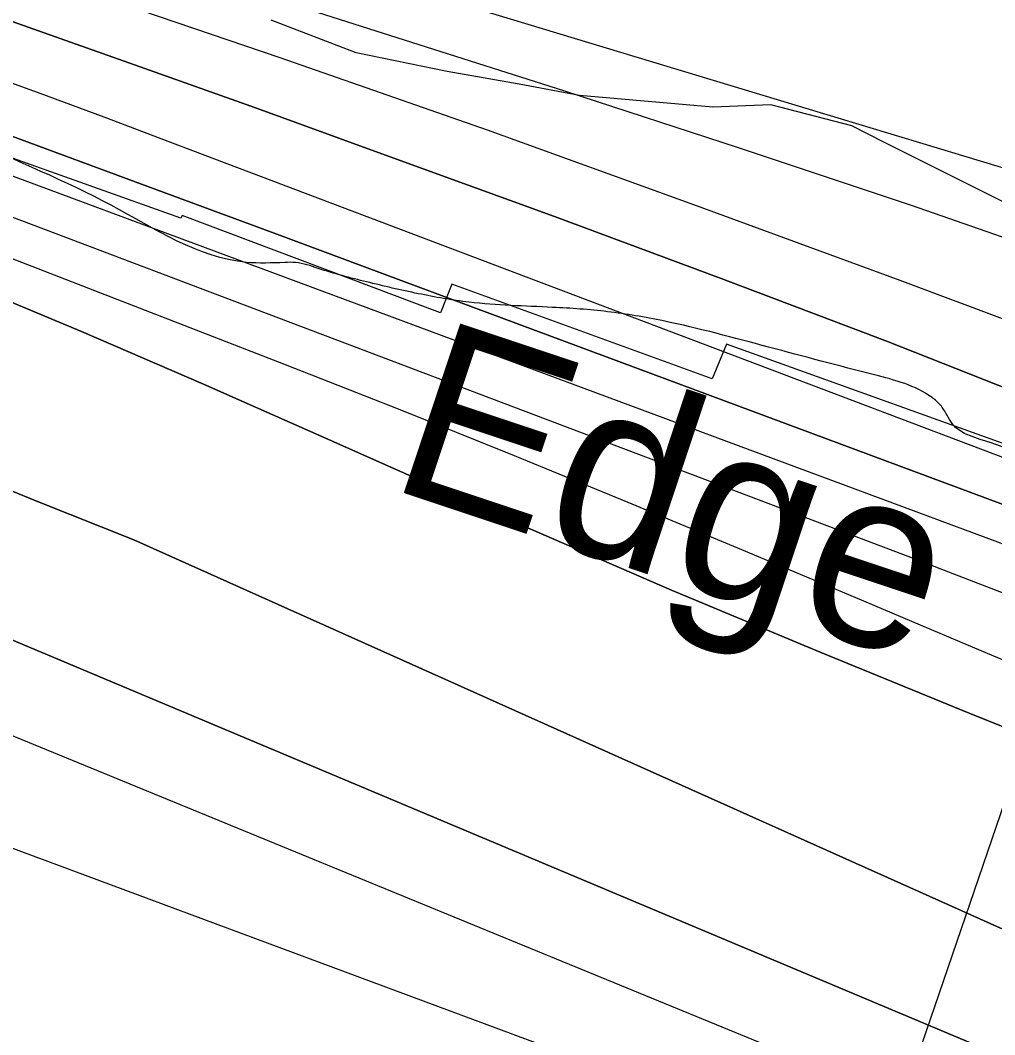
# Model space of a CAD drawing. Extents: x 3329297 to 3367176, y 649250 to 674653.
# Drawn here: x 3336152.5 to 3336605.3, y 670738.5 to 671209.9 of the extents above; entities that cross this region are included whole.
import ezdxf

# ---------------------------------------------------------------- set-up
doc = ezdxf.new("R2010")
doc.units = 0
for name, color, linetype in [('V-RIVR-EDGE', 7, 'Continuous'), ('V-RIVR-IDEN', 7, 'Continuous'), ('V-RIVR-RANG', 7, 'Continuous'), ('V-RRAP-RVMT', 7, 'Continuous'), ('V-SITE-VEGE', 7, 'Continuous'), ('V-TOPO-DPTH', 7, 'Continuous'), ('V-TOPO-MAJR', 7, 'Continuous'), ('V-TOPO-MINR', 7, 'Continuous'), ('V-TOPO-WATR', 7, 'Continuous')]:
    doc.layers.add(name, color=color, linetype=linetype)

msp = doc.modelspace()

# ---------------------------------------------------------------- linework, layer by layer
at = {"layer": 'V-RIVR-EDGE'}
msp.add_spline([(3339166.35, 669632.45), (3339148.52, 669636.37), (3339138.83, 669636.78), (3339122.94, 669641.48), (3339105.12, 669646.95), (3339096.99, 669652.01), (3339093.12, 669656.29), (3339089.26, 669664.44), (3339086.56, 669669.1), (3339078.82, 669674.94), (3339053.64, 669688.18), (3339028.47, 669702.21), (3339020.72, 669706.49), (3339018, 669704.17), (3339012.57, 669704.57), (3339008.7, 669708.07), (3339008.32, 669710.4), (3339007.94, 669713.12), (3339007.56, 669715.06), (3338988.58, 669723.63), (3338974.64, 669732.59), (3338973.09, 669734.53), (3338972.71, 669738.02), (3338974.27, 669740.35), (3338974.28, 669743.84), (3338966.94, 669753.94), (3338965.01, 669758.6), (3338963.85, 669760.54), (3338956.49, 669764.43), (3338944.87, 669769.5), (3338928.21, 669778.08), (3338920.86, 669785.07), (3338906.56, 669803.34), (3338897.28, 669814.22), (3338888, 669824.71), (3338880.26, 669833.26), (3338874.07, 669838.71), (3338867.87, 669840.27), (3338862.06, 669843), (3338858.57, 669843.01), (3338858.58, 669844.95), (3338858.24, 669867.83), (3338860.58, 669870.93), (3338861.75, 669873.25), (3338861.76, 669876.35), (3338860.21, 669879.46), (3338854.02, 669882.58), (3338849.02, 669903.14), (3338843.63, 669917.51), (3338832.81, 669931.11), (3338822.75, 669940.83), (3338804.56, 669955.22), (3338800.68, 669956.78), (3338796.03, 669956.79), (3338788.66, 669955.26), (3338782.44, 669952.17), (3338775.47, 669955.68), (3338770.44, 669960.35), (3338765.41, 669965.01), (3338754.18, 669972.41), (3338742.57, 669981.36), (3338728.24, 669988.76), (3338714.68, 669995), (3338701.13, 670003.56), (3338693.4, 670012.11), (3338687.99, 670020.27), (3338682.59, 670033.47), (3338677.18, 670040.46), (3338665.17, 670046.31), (3338655.1, 670048.66), (3338655.48, 670045.95), (3338653.54, 670045.56), (3338643.46, 670046.36), (3338635.32, 670050.26), (3338633, 670052.98), (3338626.41, 670055.33), (3338615.17, 670057.29), (3338608.97, 670058.08), (3338601.61, 670062.76), (3338592.32, 670069.37), (3338582.25, 670071.72), (3338574.11, 670074.46), (3338568.3, 670078.74), (3338562.5, 670084.57), (3338561.34, 670087.67), (3338554.75, 670088.85), (3338551.26, 670089.25), (3338548.94, 670091.97), (3338544.31, 670098.58), (3338517.19, 670108.73), (3338513.32, 670111.84), (3338511.39, 670115.72), (3338497.82, 670118.86), (3338480, 670125.88), (3338471.48, 670130.17), (3338466.45, 670134.83), (3338451.73, 670140.3), (3338441.26, 670142.65), (3338438.16, 670142.27), (3338431.18, 670145.39), (3338420.34, 670150.07), (3338407.93, 670152.43), (3338393.21, 670156.73), (3338378.49, 670165.69), (3338345.2, 670189.43), (3338316.55, 670206.56), (3338280.93, 670231.47), (3338237.55, 670254.45), (3338210.45, 670270.81), (3338182.57, 670289.88), (3338148.9, 670317.5), (3338126.07, 670336.94), (3338116.01, 670348.22), (3338106.73, 670356.77), (3338093.56, 670363.78), (3338076.9, 670368.87), (3338057.53, 670376.28), (3338042.81, 670383.3), (3338026.54, 670392.65), (3338007.18, 670402.39), (3337994, 670405.52), (3337971.52, 670413.34), (3337948.66, 670420.76), (3337916.51, 670434.03), (3337912.65, 670440.63), (3337911.11, 670448.78), (3337908.8, 670453.82), (3337904.54, 670455.77), (3337890.98, 670459.68), (3337883.62, 670464.74), (3337879.36, 670466.69), (3337872.38, 670467.1), (3337862.68, 670467.12), (3337849.88, 670465.99), (3337839.8, 670463.69), (3337826.22, 670462.56), (3337810.72, 670465.7), (3337802.19, 670469.21), (3337788.25, 670478.16), (3337779.73, 670480.51), (3337774.3, 670481.69), (3337768.89, 670486.74), (3337764.63, 670490.63), (3337755.72, 670494.92), (3337749.13, 670496.88), (3337745.26, 670497.27), (3337740.6, 670495.35), (3337738.66, 670496.13), (3337735.18, 670499.24), (3337729.76, 670503.52), (3337724.73, 670508.18), (3337720.08, 670512.07), (3337706.13, 670514.43), (3337677.86, 670531.18), (3337643.77, 670545.22), (3337600.78, 670567.05), (3337560.1, 670585.37), (3337510.14, 670611.87), (3337463.28, 670636.42), (3337442.36, 670644.22), (3337416.78, 670652.43), (3337405.55, 670657.5), (3337401.68, 670661.39), (3337400.13, 670663.33), (3337395.49, 670665.67), (3337388.89, 670666.07), (3337376.88, 670670.76), (3337362.94, 670677.77), (3337340.87, 670690.62), (3337309.5, 670706.99), (3337291.29, 670714.79), (3337276.18, 670722.97), (3337252.56, 670736.99), (3337220.04, 670756.85), (3337154.99, 670798.5), (3337124.41, 670821.07), (3337111.24, 670827.31), (3337094.19, 670832.78), (3337075.97, 670836.7), (3337050.39, 670842.59), (3337028.69, 670849.62), (3337007.78, 670860.53), (3336991.89, 670867.94), (3336983.37, 670871.06), (3336969.03, 670873.42), (3336939.95, 670875.43), (3336901.97, 670884.45), (3336863.6, 670895.79), (3336821.37, 670910.63), (3336786.5, 670926.23), (3336740.02, 670949.61), (3336682.31, 670976.12), (3336635.44, 670997.18), (3336603.68, 671013.55), (3336585.47, 671022.51), (3336583.15, 671026.4), (3336580.06, 671031.06), (3336576.19, 671034.56), (3336549.46, 671045.09), (3336500.24, 671058.01), (3336451.41, 671070.16), (3336425.44, 671074.49), (3336399.85, 671076.49), (3336361.07, 671078.91), (3336337.43, 671082.85), (3336313.4, 671088.34), (3336290.92, 671094.6), (3336280.46, 671097.34), (3336275.41, 671097.35), (3336257.58, 671097.39), (3336194.82, 671123.92), (3336129.35, 671154.33), (3336078.61, 671179.66), (3336032.91, 671203.04), (3335979.46, 671230.32), (3335943.05, 671245.54), (3335907.79, 671259.2), (3335894.23, 671264.66), (3335887.64, 671265.45), (3335873.31, 671273.63), (3335871.38, 671277.13), (3335862.86, 671281.41), (3335831.09, 671293.51), (3335799.33, 671308.72), (3335763.7, 671327.42), (3335724.58, 671346.9), (3335714.51, 671351.97), (3335703.27, 671355.1), (3335699.01, 671358.21), (3335680.04, 671369.9), (3335645.95, 671385.49), (3335603.71, 671399.17), (3335573.09, 671406.61), (3335518.06, 671419.93), (3335470.4, 671436.73), (3335433.98, 671449.62), (3335405.32, 671465.97), (3335397.96, 671471.03), (3335385.94, 671471.06), (3335366.94, 671468.78), (3335345.98, 671463.02), (3335338.62, 671464.59), (3335338.62, 671467.3), (3335339.03, 671475.83), (3335337.87, 671478.94), (3335334.39, 671482.05), (3335319.67, 671486.74), (3335303, 671491.05), (3335280.12, 671488.39), (3335259.15, 671479.52), (3335245.56, 671472.19), (3335233.15, 671471.44), (3335223.85, 671474.18), (3335210.68, 671481.97), (3335198.67, 671485.88), (3335156.4, 671487.53), (3335124.61, 671488.39), (3335114.13, 671484.92), (3335094.71, 671474.11), (3335085.4, 671473.36), (3335075.32, 671475.71), (3335065.63, 671477.67), (3335064.86, 671478.45), (3335067.59, 671483.1), (3335066.81, 671484.65), (3335063.72, 671489.31), (3335039.71, 671501.39), (3335020.73, 671509.2), (3335003.28, 671511.95), (3334994.76, 671515.46), (3334990.89, 671517.03), (3334963, 671533.38), (3334933.18, 671549.36), (3334916.12, 671551.34), (3334894.42, 671557.6), (3334863.43, 671571.25), (3334847.95, 671581.75), (3334834.78, 671587.99), (3334809.21, 671598.53), (3334767.76, 671617.24), (3334744.9, 671627.77), (3334711.2, 671642.2), (3334691.44, 671649.23), (3334670.12, 671653.16), (3334647.65, 671659.81), (3334620.14, 671672.29), (3334605.42, 671678.53), (3334581, 671683.24), (3334555.81, 671689.12), (3334542.23, 671688.38), (3334534.09, 671688.79), (3334531.39, 671696.55), (3334523.66, 671706.27), (3334505.85, 671714.84), (3334480.26, 671719.17), (3334460.49, 671721.93), (3334457, 671720.39), (3334455.05, 671716.91), (3334456.59, 671713.8), (3334463.19, 671714.56), (3334467.45, 671712.22), (3334467.44, 671710.28), (3334462.78, 671708.35), (3334446.88, 671706.84), (3334429.04, 671707.66), (3334403.46, 671713.93), (3334397.66, 671718.6), (3334391.46, 671722.88), (3334378.67, 671723.69), (3334340.28, 671727.27), (3334305.39, 671730.07), (3334290.26, 671730.11), (3334281.35, 671731.68), (3334271.66, 671734.81), (3334266.23, 671735.6), (3334258.08, 671732.9), (3334246.43, 671726.73), (3334241.39, 671726.35), (3334232.48, 671729.48), (3334218.91, 671729.9), (3334190.6, 671730.74), (3334178.97, 671731.94), (3334163.47, 671737.4), (3334156.1, 671736.65), (3334151.44, 671732.39), (3334148.33, 671732.4), (3334142.53, 671735.91), (3334132.83, 671736.32), (3334110.73, 671737.53), (3334106.86, 671739.48), (3334099.89, 671744.15), (3334081.28, 671748.08), (3334072.75, 671747.71), (3334041.74, 671753.61), (3334018.09, 671757.54), (3334010.35, 671760.28), (3333999.89, 671767.67), (3333992.15, 671771.95), (3333987.1, 671771.19), (3333984.38, 671768.48), (3333980.12, 671768.49), (3333976.64, 671772.77), (3333969.66, 671775.11), (3333958.81, 671778.24), (3333949.91, 671783.31), (3333945.64, 671782.93), (3333941.37, 671782.16), (3333931.3, 671788.01), (3333925.87, 671788.02), (3333915.4, 671788.82), (3333900.29, 671791.57), (3333878.2, 671798.61), (3333856.9, 671811.07), (3333845.68, 671822.73), (3333832.9, 671828.97), (3333818.18, 671834.82), (3333817.41, 671837.15), (3333813.53, 671837.55), (3333800.36, 671841.85), (3333795.71, 671844.96), (3333793.79, 671851.56), (3333792.24, 671854.28), (3333782.95, 671858.18), (3333767.85, 671869.46), (3333755.47, 671879.57), (3333746.17, 671884.64), (3333742.68, 671886.2), (3333733.76, 671885.83), (3333720.97, 671886.64), (3333714.38, 671889.76), (3333707.8, 671895.2), (3333701.62, 671902.59), (3333696.98, 671908.42), (3333690.4, 671913.09), (3333677.23, 671920.49), (3333664.47, 671934.87), (3333650.92, 671945.76), (3333635.04, 671952), (3333625.75, 671959.78), (3333617.63, 671968.72), (3333606.39, 671969.91), (3333600.97, 671974.19), (3333597.87, 671978.08), (3333590.14, 671988.96), (3333572.36, 672009.16), (3333553.4, 672029.38), (3333532.11, 672045.72), (3333511.21, 672062.06), (3333486.44, 672080.35), (3333466.3, 672090.87), (3333451.59, 672102.92), (3333445.79, 672109.53), (3333446.58, 672114.96), (3333429.16, 672126.25), (3333421.43, 672137.9), (3333420.68, 672148.76), (3333415.26, 672151.1), (3333404.71, 672151.61)], degree=3, dxfattribs=at)
at = {"layer": 'V-RIVR-RANG'}
msp.add_line((3336863.57, 671590.99), (3336434.08, 670331.19), dxfattribs=at)
at = {"layer": 'V-RRAP-RVMT'}
for p, q in [((3336227.16, 671117.97), (3336125.6, 671154.16)), ((3336227.77, 671119.24), (3336227.16, 671117.97)), ((3336347.86, 671073.91), (3336227.77, 671119.24)), ((3336353.11, 671087.21), (3336347.86, 671073.91)), ((3336474, 671043.35), (3336353.11, 671087.21)), ((3336480.67, 671059.39), (3336474, 671043.35)), ((3336613.09, 671011.9), (3336480.67, 671059.39))]:
    msp.add_line(p, q, dxfattribs=at)
at = {"layer": 'V-SITE-VEGE'}
for p, q in [((3336308.58, 671194.78), (3336269.17, 671209.89)), ((3336350.91, 671186.11), (3336308.58, 671194.78)), ((3336384.41, 671180.28), (3336350.91, 671186.11)), ((3336412.34, 671175.02), (3336384.41, 671180.28)), ((3336474.35, 671169.49), (3336412.34, 671175.02)), ((3336501.25, 671170.53), (3336474.35, 671169.49)), ((3336538.86, 671160.89), (3336501.25, 671170.53)), ((3336554.05, 671153.15), (3336538.86, 671160.89)), ((3336634.2, 671113.07), (3336554.05, 671153.15))]:
    msp.add_line(p, q, dxfattribs=at)
at = {"layer": 'V-TOPO-DPTH'}
for points in [[(3336148.79, 671209.27), (3336205.57, 671189.27), (3336262.26, 671168.99), (3336318.87, 671148.51), (3336400.77, 671118.64), (3336478.2, 671089.9), (3336555.41, 671060.56), (3336632.27, 671030.33), (3336708.9, 670999.52), (3336801.75, 670961.56), (3336831.71, 670949.09), (3336861.55, 670936.36), (3336891.22, 670923.25), (3336920.78, 670909.88), (3337042.21, 670854.02)], [(3337092.86, 670732.43), (3336881.01, 670828.32), (3336856.17, 670839.53), (3336831.31, 670850.7), (3336806.42, 670861.81), (3336781.52, 670872.88), (3336756.55, 670883.8), (3336731.5, 670894.54), (3336706.35, 670905.02), (3336681.12, 670915.33), (3336677.38, 670916.83), (3336650.19, 670927.68), (3336622.97, 670938.41), (3336595.67, 670948.97), (3336568.33, 670959.43), (3336013.25, 671169.68)], [(3337092.86, 670732.43), (3336881.01, 670828.32), (3336856.17, 670839.53), (3336831.31, 670850.7), (3336806.42, 670861.81), (3336781.52, 670872.88), (3336756.55, 670883.8), (3336731.5, 670894.54), (3336706.35, 670905.02), (3336681.12, 670915.33), (3336677.38, 670916.83), (3336650.19, 670927.68), (3336622.97, 670938.41), (3336595.67, 670948.97), (3336568.33, 670959.43), (3336013.25, 671169.68)], [(3336148.58, 671156.07), (3336208.9, 671133.8), (3336269.19, 671111.45), (3336329.46, 671089.05), (3336826.86, 670903.84), (3336836.96, 670899.99), (3336847.02, 670896.03), (3336857.01, 670891.92), (3336866.97, 670887.71), (3336917.63, 670865.8), (3336952.81, 670850.37), (3336987.88, 670834.72), (3337022.8, 670818.72)], [(3337022.8, 670818.72), (3336987.88, 670834.72), (3336952.81, 670850.37), (3336917.63, 670865.8), (3336866.97, 670887.71), (3336857.01, 670891.92), (3336847.02, 670896.03), (3336836.96, 670899.99), (3336826.86, 670903.84), (3336329.46, 671089.05), (3336269.19, 671111.45), (3336208.9, 671133.8), (3336148.58, 671156.07)], [(3336124.17, 671088.97), (3336181.05, 671065.27), (3336237.63, 671040.84), (3336294, 671015.92), (3336318.05, 671005.1), (3336386.47, 670974.83), (3336455.13, 670945.13), (3336524.15, 670916.27), (3336593.4, 670887.97), (3336796.3, 670806.51), (3336805.21, 670802.93), (3336814.12, 670799.33), (3336823.02, 670795.71), (3336831.92, 670792.08), (3336887.72, 670769.26), (3336924.48, 670754.11), (3336961.19, 670738.85), (3336997.82, 670723.4), (3337034.39, 670707.83)], [(3337034.39, 670707.83), (3336997.82, 670723.4), (3336961.19, 670738.85), (3336924.48, 670754.11), (3336887.72, 670769.26), (3336831.92, 670792.08), (3336823.02, 670795.71), (3336814.12, 670799.33), (3336805.21, 670802.93), (3336796.3, 670806.51), (3336593.4, 670887.97), (3336524.15, 670916.27), (3336455.13, 670945.13), (3336386.47, 670974.83), (3336318.05, 671005.1), (3336294, 671015.92), (3336237.63, 671040.84), (3336181.05, 671065.27), (3336124.17, 671088.97)], [(3336114.42, 671005.14), (3336159.71, 670986.52), (3336205.24, 670968.49), (3336747.73, 670725.49), (3336783.66, 670707.1), (3336820.38, 670690.33), (3336857.63, 670674.65), (3336863.74, 670672.24), (3336904.52, 670656.37), (3336945.39, 670640.75), (3336986.41, 670625.53), (3337027.53, 670610.57), (3337505.13, 670439.35), (3337528.55, 670430.51), (3337551.74, 670421.16), (3337574.62, 670411.04), (3337597.27, 670400.41), (3338359.19, 669931.85)], [(3336114.42, 671005.14), (3336159.71, 670986.52), (3336205.24, 670968.49), (3336747.73, 670725.49), (3336783.66, 670707.1), (3336820.38, 670690.33), (3336857.63, 670674.65), (3336863.74, 670672.24), (3336904.52, 670656.37), (3336945.39, 670640.75), (3336986.41, 670625.53), (3337027.53, 670610.57), (3337505.13, 670439.35), (3337528.55, 670430.51), (3337551.74, 670421.16), (3337574.62, 670411.04), (3337597.27, 670400.41), (3338359.19, 669931.85)], [(3338272.99, 669946.43), (3337574.8, 670391.47), (3337560.3, 670398.19), (3337545.66, 670404.55), (3337530.79, 670410.37), (3337515.77, 670415.83), (3337160.88, 670537.44), (3337095.77, 670559.29), (3337030.48, 670580.59), (3336964.93, 670601.06), (3336899.21, 670620.99), (3336794.08, 670652.13), (3336780.8, 670656.12), (3335991.84, 670987.78)], [(3335991.84, 670987.78), (3336780.8, 670656.12), (3336794.08, 670652.13), (3336899.21, 670620.99), (3336964.93, 670601.06), (3337030.48, 670580.59), (3337095.77, 670559.29), (3337160.88, 670537.44), (3337515.77, 670415.83), (3337530.79, 670410.37), (3337545.66, 670404.55), (3337560.3, 670398.19), (3337574.8, 670391.47), (3338272.99, 669946.43)]]:
    msp.add_lwpolyline(points, dxfattribs=at)
at = {"layer": 'V-TOPO-MAJR'}
for points in [[(3337840.98, 670553.92), (3337647.47, 670635.63), (3337640.02, 670638.82), (3337632.6, 670642.05), (3337625.2, 670645.36), (3337617.82, 670648.72), (3337584.93, 670663.87), (3337563.97, 670673.85), (3337543.19, 670684.18), (3337522.68, 670695.05), (3337502.36, 670706.27), (3336946.33, 671025.72), (3336922.07, 671036.96), (3336897.57, 671047.64), (3336872.72, 671057.48), (3336847.65, 671066.77), (3336822.34, 671075.47), (3336796.95, 671083.94), (3336771.46, 671092.08), (3336745.9, 671099.99), (3335993.18, 671327.49)], [(3338157.21, 669968.13), (3337525.93, 670394.47), (3337419.64, 670430.84), (3337359.24, 670451.08), (3337298.67, 670470.81), (3337237.86, 670489.76), (3337176.89, 670508.2), (3336813.07, 670615.69), (3336785.61, 670623.92), (3336758.2, 670632.3), (3336730.86, 670640.9), (3336703.56, 670649.65), (3335910.18, 670975.35)]]:
    msp.add_lwpolyline(points, dxfattribs=at)
at = {"layer": 'V-TOPO-MINR'}
for points in [[(3338300.26, 670330.88), (3337657.71, 670611.36), (3337642.07, 670618.25), (3337626.45, 670625.2), (3337610.88, 670632.26), (3337595.33, 670639.37), (3337532.16, 670668.53), (3337485.27, 670690.7), (3337438.66, 670713.45), (3337392.48, 670737.05), (3337346.59, 670761.22), (3337298.02, 670787.38), (3336922.8, 670991.53), (3336904.21, 671000.08), (3336885.46, 671008.27), (3336866.49, 671015.91), (3336847.37, 671023.2), (3336726.51, 671067.3), (3336646.67, 671095.87), (3336566.6, 671123.77), (3336486.19, 671150.67), (3336405.56, 671176.91), (3336006.54, 671304)], [(3337191.89, 670811.83), (3336899.37, 670959.06), (3336896.7, 670960.41), (3336894.04, 670961.78), (3336891.39, 670963.16), (3336887.96, 670964.98), (3336885.71, 670966.16), (3336883.45, 670967.32), (3336881.17, 670968.44), (3336878.87, 670969.53), (3336875.83, 670970.95), (3336874.25, 670971.65), (3336872.66, 670972.29), (3336561.32, 671088.9), (3336465.57, 671124.2), (3336369.59, 671158.82), (3336273.26, 671192.44), (3336176.69, 671225.39), (3336021.06, 671277.58)], [(3337042.21, 670854.02), (3336920.78, 670909.88), (3336891.22, 670923.25), (3336861.55, 670936.36), (3336831.71, 670949.09), (3336801.75, 670961.56), (3336708.9, 670999.52), (3336632.27, 671030.33), (3336555.41, 671060.56), (3336478.2, 671089.9), (3336400.77, 671118.64), (3336318.87, 671148.51), (3336262.26, 671168.99), (3336205.57, 671189.27), (3336148.79, 671209.27)], [(3337044.49, 670830.08), (3336980.91, 670858.24), (3336890.69, 670897.81), (3336872.07, 670905.81), (3336853.36, 670913.62), (3336834.54, 670921.14), (3336815.63, 670928.47), (3336221.26, 671153.64), (3336191.53, 671164.8), (3336161.76, 671175.85), (3336131.94, 671186.73)], [(3337290.02, 670668.88), (3336946.04, 670830.83), (3336932.77, 670837.09), (3336919.51, 670843.37), (3336906.26, 670849.67), (3336893.02, 670855.98), (3336879.04, 670862.65), (3336872.77, 670865.61), (3336866.48, 670868.51), (3336860.16, 670871.34), (3336853.82, 670874.13), (3336844.68, 670878.08), (3336842.89, 670878.84), (3336839.27, 670880.3), (3336837.46, 670881), (3336776.07, 670904.12), (3336743.55, 670916.34), (3336711.01, 670928.53), (3336678.46, 670940.68), (3336645.9, 670952.8), (3336032.85, 671180.51)], [(3337092.86, 670732.43), (3336881.01, 670828.32), (3336856.17, 670839.53), (3336831.31, 670850.7), (3336806.42, 670861.81), (3336781.52, 670872.88), (3336756.55, 670883.8), (3336731.5, 670894.54), (3336706.35, 670905.02), (3336681.12, 670915.33), (3336677.38, 670916.83), (3336650.19, 670927.68), (3336622.97, 670938.41), (3336595.67, 670948.97), (3336568.33, 670959.43), (3336013.25, 671169.68)], [(3337040.88, 670728.64), (3336967.94, 670760.11), (3336862.41, 670805.47), (3336842.19, 670814.13), (3336821.97, 670822.77), (3336801.72, 670831.36), (3336781.46, 670839.93), (3336698.47, 670874.92), (3336645.79, 670897.14), (3336593.11, 670919.37), (3336540.44, 670941.6), (3336487.77, 670963.85), (3336435.01, 670985.86), (3336382.12, 671007.56), (3336329.04, 671028.8), (3336275.84, 671049.71), (3335993.93, 671159.11)], [(3337034.39, 670707.83), (3336997.82, 670723.4), (3336961.19, 670738.85), (3336924.48, 670754.11), (3336887.72, 670769.26), (3336831.92, 670792.08), (3336823.02, 670795.71), (3336814.12, 670799.33), (3336805.21, 670802.93), (3336796.3, 670806.51), (3336593.4, 670887.97), (3336524.15, 670916.27), (3336455.13, 670945.13), (3336386.47, 670974.83), (3336318.05, 671005.1), (3336294, 671015.92), (3336237.63, 671040.84), (3336181.05, 671065.27), (3336124.17, 671088.97)], [(3338359.19, 669931.85), (3337597.27, 670400.41), (3337574.62, 670411.04), (3337551.74, 670421.16), (3337528.55, 670430.51), (3337505.13, 670439.35), (3337027.53, 670610.57), (3336986.41, 670625.53), (3336945.39, 670640.75), (3336904.52, 670656.37), (3336863.74, 670672.24), (3336857.63, 670674.65), (3336820.38, 670690.33), (3336783.66, 670707.1), (3336747.73, 670725.49), (3336205.24, 670968.49), (3336159.71, 670986.52), (3336114.42, 671005.14)], [(3338272.99, 669946.43), (3337574.8, 670391.47), (3337560.3, 670398.19), (3337545.66, 670404.55), (3337530.79, 670410.37), (3337515.77, 670415.83), (3337160.88, 670537.44), (3337095.77, 670559.29), (3337030.48, 670580.59), (3336964.93, 670601.06), (3336899.21, 670620.99), (3336794.08, 670652.13), (3336780.8, 670656.12), (3335991.84, 670987.78)], [(3335875.03, 670926.88), (3336707.54, 670617.4), (3336748.87, 670604.44), (3336790.27, 670591.66), (3336831.7, 670579), (3337052.97, 670511.94), (3337132.29, 670486.2), (3337210.86, 670458.46), (3337288.3, 670427.69), (3337364.98, 670394.9), (3337473.67, 670345.91), (3337494.56, 670334.9), (3337514.33, 670322.35), (3338288.25, 669833.13)]]:
    msp.add_lwpolyline(points, dxfattribs=at)
at = {"layer": 'V-TOPO-WATR'}
msp.add_lwpolyline([(3337022.8, 670818.72), (3336987.88, 670834.72), (3336952.81, 670850.37), (3336917.63, 670865.8), (3336866.97, 670887.71), (3336857.01, 670891.92), (3336847.02, 670896.03), (3336836.96, 670899.99), (3336826.86, 670903.84), (3336329.46, 671089.05), (3336269.19, 671111.45), (3336208.9, 671133.8), (3336148.58, 671156.07)], dxfattribs=at)

# ---------------------------------------------------------------- texts
at = {"layer": 'V-RIVR-IDEN'}
msp.add_text('Edge', height=83, rotation=341.5651, dxfattribs=at).set_placement((3336322.06, 670993.13))

doc.saveas('drawing.dxf')
